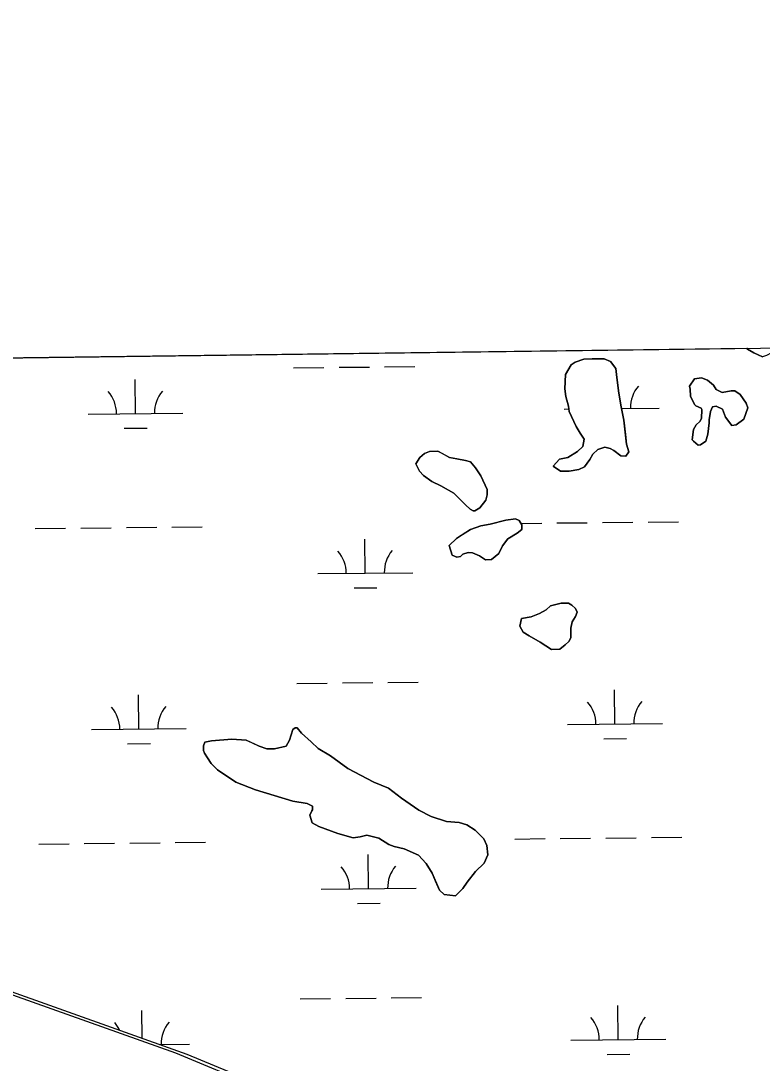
# Model space of a CAD drawing. Extents: x 3734862 to 3772949, y 391520 to 417239.
# Drawn here: x 3743318 to 3744100, y 414349 to 415447 of the extents above; entities that cross this region are included whole.
import ezdxf

# ---------------------------------------------------------------- set-up
doc = ezdxf.new("R2010")
doc.units = 0
for name, color, linetype in [('V-GRID-FRAM', 7, 'Continuous'), ('V-TOPO-SHOR', 7, 'Continuous'), ('V-WETL-SWMP', 7, 'Continuous')]:
    doc.layers.add(name, color=color, linetype=linetype)

msp = doc.modelspace()

# ---------------------------------------------------------------- linework, layer by layer
at = {"layer": 'V-GRID-FRAM'}
msp.add_lwpolyline([(3738832.3, 415033.8), (3770599.2, 415447.4), (3770843.8, 397266.6), (3739061.1, 396852.8), (3738832.3, 415033.8)], dxfattribs=at)
at = {"layer": 'V-TOPO-SHOR'}
for p, q in [((3743292.9, 414426.5), (3743481.5, 414359.5)), ((3743481.5, 414359.5), (3743730.9, 414256.1))]:
    msp.add_line(p, q, dxfattribs=at)
for points in [[(3744109.6, 415097.5), (3744104.5, 415094.4), (3744100.1, 415093.3), (3744091.3, 415097.2), (3744084.4, 415101.1), (3744083.7, 415102.2)], [(3743918.3, 414984.8), (3743912.5, 414977.3), (3743906.8, 414974.3), (3743896.6, 414972.6), (3743887.2, 414972.7), (3743879.7, 414977.9), (3743886.2, 414985.3), (3743895, 414987.1), (3743905.2, 414993.2), (3743910.9, 414998.8), (3743912.3, 415006.3), (3743908, 415012.7), (3743903.7, 415019.7), (3743896.4, 415035.5), (3743895.9, 415041.2), (3743892.9, 415051.3), (3743891.8, 415059.5), (3743892.6, 415074.6), (3743898.5, 415084.6), (3743902.9, 415087.7), (3743911.8, 415090.7), (3743920.6, 415091.1), (3743933.2, 415090.9), (3743940.1, 415088.3), (3743945.6, 415080.7), (3743946.7, 415071.2), (3743949, 415054.8), (3743951.3, 415040.3), (3743954.2, 415026.4), (3743955.8, 415011.3), (3743956.9, 415001.2), (3743959.3, 414992.9), (3743956.1, 414988.6), (3743951, 414988.7), (3743943.6, 414994.5), (3743939.8, 414996.4), (3743934.2, 414997.8), (3743926.6, 414995.4), (3743921.5, 414990.4), (3743918.3, 414984.8)], [(3744045.6, 415035.6), (3744044.2, 415026.8), (3744044.1, 415023.7), (3744042.7, 415011.7), (3744040.7, 415004.2), (3744035, 415000.5), (3744032.4, 414999.9), (3744027.5, 415004.4), (3744026.2, 415005.7), (3744027.7, 415016.4), (3744030.3, 415021.4), (3744034.1, 415025.1), (3744036, 415028.2), (3744036.2, 415037.6), (3744035.6, 415038.9), (3744030, 415041.5), (3744028.7, 415042.8), (3744024.5, 415051.7), (3744024, 415059.2), (3744023.4, 415062.4), (3744028.5, 415069.9), (3744036.1, 415071), (3744042.4, 415068.4), (3744048.6, 415063.2), (3744051.6, 415058.8), (3744057.9, 415055.5), (3744067.4, 415057.3), (3744071.1, 415057.2), (3744076.7, 415053.3), (3744082.9, 415044.4), (3744084.7, 415039.4), (3744080.7, 415027.5), (3744072.4, 415021.3), (3744068, 415020.8), (3744061.2, 415029.7), (3744058.2, 415037.9), (3744051.4, 415041.2), (3744047.6, 415040.6), (3744045.6, 415035.6)], [(3743787.2, 414937.2), (3743774.8, 414949.4), (3743761.1, 414957.1), (3743751.7, 414961.7), (3743743, 414968.1), (3743738.7, 414972.6), (3743735, 414980.2), (3743738.9, 414987.1), (3743744, 414991.4), (3743749.1, 414993.2), (3743757.9, 414993.7), (3743761.6, 414991.8), (3743770.4, 414987.2), (3743777.9, 414985.8), (3743787.3, 414983.8), (3743792.3, 414982.4), (3743797.9, 414976.1), (3743803.4, 414967.8), (3743810.1, 414953.2), (3743810, 414947.5), (3743808.7, 414941.9), (3743802.2, 414933.8), (3743797.1, 414930.8), (3743795.3, 414930.8), (3743792.1, 414932.7), (3743787.2, 414937.2)], [(3743778.1, 414882), (3743773.1, 414883.9), (3743770.1, 414894.1), (3743777.8, 414901.5), (3743784.1, 414905.8), (3743792.4, 414911.3), (3743803.2, 414914.9), (3743813.3, 414916.6), (3743829.7, 414920.8), (3743839.8, 414922.5), (3743843.6, 414920.6), (3743846.6, 414916.1), (3743846.5, 414911.1), (3743841.5, 414907.4), (3743831.9, 414901.2), (3743826.1, 414893.8), (3743822.2, 414885.7), (3743814.6, 414879.5), (3743808.3, 414879), (3743802, 414883.5), (3743794.5, 414886.7), (3743790.1, 414886.8), (3743784.4, 414885), (3743781.9, 414882.5), (3743778.1, 414882)], [(3743886.7, 414785.1), (3743877.8, 414784.7), (3743866, 414792.4), (3743854.2, 414798.9), (3743847.9, 414802.8), (3743844.3, 414809.1), (3743846.3, 414817.3), (3743856.4, 414819), (3743865.2, 414822.6), (3743872.2, 414826.3), (3743876.7, 414830.6), (3743888.1, 414833.6), (3743895.6, 414833.5), (3743899.4, 414831.5), (3743903.1, 414827.7), (3743904.9, 414823.9), (3743903, 414819.5), (3743899.7, 414813.9), (3743898.4, 414807), (3743898.3, 414805.7), (3743898.2, 414796.9), (3743896.2, 414793.2), (3743892.4, 414789.5), (3743886.7, 414785.1)], [(3743605.2, 414624.8), (3743565.7, 414636.8), (3743545.1, 414644.7), (3743525.8, 414657.6), (3743519, 414664.6), (3743515.3, 414670.3), (3743512.2, 414675.4), (3743511, 414678), (3743511.1, 414683), (3743512.4, 414686.8), (3743519.4, 414688.5), (3743540.8, 414690.1), (3743555.9, 414689.2), (3743561.5, 414686.6), (3743569.6, 414682.7), (3743577.8, 414680), (3743586, 414679.9), (3743598, 414682.8), (3743601.8, 414689.1), (3743605.2, 414700.4), (3743607.7, 414702.2), (3743609.6, 414702.2), (3743614.5, 414696.4), (3743624.5, 414687.4), (3743631.9, 414680.4), (3743645, 414672.6), (3743663, 414659.1), (3743690.5, 414644.8), (3743706.1, 414638.3), (3743719.8, 414628), (3743737.9, 414615.1), (3743751, 414608.6), (3743767.2, 414603.3), (3743780.5, 414602.4), (3743788.6, 414599.8), (3743797.3, 414594), (3743806.6, 414585), (3743809.6, 414578), (3743810.7, 414568), (3743806.8, 414559.2), (3743797.9, 414550.5), (3743788.9, 414539.4), (3743784.3, 414532.5), (3743776.7, 414525.1), (3743764.7, 414526.5), (3743759.8, 414531), (3743755.5, 414540.5), (3743751.9, 414548.8), (3743745.8, 414558.9), (3743737.7, 414567.9), (3743722.7, 414574.4), (3743712.1, 414577.1), (3743706.4, 414579.1), (3743695.8, 414585.6), (3743683.3, 414588.9), (3743676.3, 414587.1), (3743668.8, 414586), (3743652.5, 414590.7), (3743632.5, 414597.9), (3743625.6, 414601.8), (3743623.2, 414610), (3743625.2, 414614.4), (3743625.8, 414615.7), (3743625.9, 414619.4), (3743620.3, 414622.1), (3743605.2, 414624.8)]]:
    msp.add_lwpolyline(points, dxfattribs=at)
at = {"layer": 'V-WETL-SWMP'}
for p, q in [((3742999.1, 415088.1), (3744083.7, 415102.2)), ((3744083.7, 415102.2), (3744084.4, 415101.1)), ((3744084.4, 415101.1), (3744091.3, 415097.2)), ((3744091.3, 415097.2), (3744100.1, 415093.2)), ((3743898.5, 415084.6), (3743892.6, 415074.6)), ((3743902.9, 415087.7), (3743898.5, 415084.6)), ((3743911.8, 415090.7), (3743902.9, 415087.7)), ((3743920.6, 415091.1), (3743911.8, 415090.7)), ((3743933.2, 415090.9), (3743920.6, 415091.1)), ((3743940.1, 415088.3), (3743933.2, 415090.9)), ((3743945.6, 415080.7), (3743940.1, 415088.3)), ((3743605.9, 415081.6), (3743637.9, 415081.9)), ((3743653.9, 415082.1), (3743685.9, 415082.4)), ((3743701.9, 415082.6), (3743733.9, 415082.9)), ((3743892.6, 415074.6), (3743891.8, 415059.5)), ((3743946.7, 415071.2), (3743945.6, 415080.7)), ((3743439.3, 415033.4), (3743438.9, 415069.4)), ((3743949, 415054.8), (3743946.7, 415071.2)), ((3744028.5, 415069.9), (3744023.4, 415062.4)), ((3744023.4, 415062.4), (3744024, 415059.2)), ((3744036.1, 415071), (3744028.5, 415069.9)), ((3744042.4, 415068.4), (3744036.1, 415071)), ((3744048.6, 415063.2), (3744042.4, 415068.4)), ((3744051.6, 415058.8), (3744048.6, 415063.2)), ((3743891.8, 415059.5), (3743892.9, 415051.3)), ((3743892.9, 415051.3), (3743895.9, 415041.2)), ((3743951.3, 415040.3), (3743949, 415054.8)), ((3744024, 415059.2), (3744024.5, 415051.7)), ((3744024.5, 415051.7), (3744028.7, 415042.8)), ((3744057.9, 415055.5), (3744051.6, 415058.8)), ((3744067.4, 415057.3), (3744057.9, 415055.5)), ((3744071.1, 415057.2), (3744067.4, 415057.3)), ((3744076.7, 415053.3), (3744071.1, 415057.2)), ((3744082.9, 415044.4), (3744076.7, 415053.3)), ((3743895.9, 415041.2), (3743896.4, 415035.5)), ((3743954.2, 415026.4), (3743951.3, 415040.3)), ((3743951.6, 415038.8), (3743991.2, 415039.2)), ((3744028.7, 415042.8), (3744030, 415041.5)), ((3744030, 415041.5), (3744035.6, 415038.9)), ((3744045.6, 415035.6), (3744047.6, 415040.6)), ((3744047.6, 415040.6), (3744051.4, 415041.2)), ((3744051.4, 415041.2), (3744058.2, 415037.9)), ((3744080.7, 415027.5), (3744084.7, 415039.4)), ((3744084.7, 415039.4), (3744082.9, 415044.4)), ((3743389.3, 415032.8), (3743489.3, 415033.9)), ((3743891.2, 415038.1), (3743896.2, 415038.2)), ((3743896.4, 415035.5), (3743903.7, 415019.7)), ((3744036, 415028.2), (3744034.1, 415025.1)), ((3744035.6, 415038.9), (3744036.2, 415037.6)), ((3744036.2, 415037.6), (3744036, 415028.2)), ((3744044.2, 415026.8), (3744045.6, 415035.6)), ((3744058.2, 415037.9), (3744061.2, 415029.7)), ((3744061.2, 415029.7), (3744068, 415020.8)), ((3743427.5, 415017.8), (3743451.5, 415018.1)), ((3743903.7, 415019.7), (3743908, 415012.7)), ((3743956.9, 415001.2), (3743954.2, 415026.4)), ((3744030.3, 415021.4), (3744027.7, 415016.4)), ((3744034.1, 415025.1), (3744030.3, 415021.4)), ((3744042.7, 415011.7), (3744044.2, 415023.7)), ((3744044.2, 415023.7), (3744044.2, 415026.8)), ((3744068, 415020.8), (3744072.4, 415021.3)), ((3744072.4, 415021.3), (3744080.7, 415027.5)), ((3743908, 415012.7), (3743912.3, 415006.3)), ((3743912.3, 415006.3), (3743910.9, 414998.8)), ((3744027.7, 415016.4), (3744026.2, 415005.7)), ((3744040.7, 415004.2), (3744042.7, 415011.7)), ((3743910.9, 414998.8), (3743905.2, 414993.2)), ((3743921.5, 414990.4), (3743926.6, 414995.4)), ((3743926.6, 414995.4), (3743934.2, 414997.8)), ((3743934.2, 414997.8), (3743939.8, 414996.4)), ((3743939.8, 414996.4), (3743943.6, 414994.5)), ((3743959.3, 414992.9), (3743956.9, 415001.2)), ((3744026.2, 415005.7), (3744027.5, 415004.4)), ((3744027.5, 415004.4), (3744032.4, 414999.9)), ((3744032.4, 414999.9), (3744035, 415000.5)), ((3744035, 415000.5), (3744040.7, 415004.2)), ((3743738.9, 414987.1), (3743735, 414980.2)), ((3743744, 414991.4), (3743738.9, 414987.1)), ((3743749.1, 414993.2), (3743744, 414991.4)), ((3743757.9, 414993.7), (3743749.1, 414993.2)), ((3743770.4, 414987.2), (3743757.9, 414993.7)), ((3743777.9, 414985.8), (3743770.4, 414987.2)), ((3743787.3, 414983.8), (3743777.9, 414985.8)), ((3743886.2, 414985.3), (3743879.7, 414977.9)), ((3743895, 414987.1), (3743886.2, 414985.3)), ((3743905.2, 414993.2), (3743895, 414987.1)), ((3743912.5, 414977.3), (3743918.3, 414984.8)), ((3743918.3, 414984.8), (3743921.5, 414990.4)), ((3743943.6, 414994.5), (3743951, 414988.7)), ((3743951, 414988.7), (3743956.1, 414988.6)), ((3743956.1, 414988.6), (3743959.3, 414992.9)), ((3743735, 414980.2), (3743738.7, 414972.6)), ((3743792.3, 414982.4), (3743787.3, 414983.8)), ((3743797.9, 414976.1), (3743792.3, 414982.4)), ((3743803.4, 414967.8), (3743797.9, 414976.1)), ((3743879.7, 414977.9), (3743887.2, 414972.7)), ((3743896.6, 414972.6), (3743906.8, 414974.3)), ((3743906.8, 414974.3), (3743912.5, 414977.3)), ((3743738.7, 414972.6), (3743743, 414968.1)), ((3743743, 414968.1), (3743751.7, 414961.7)), ((3743810.1, 414953.2), (3743803.4, 414967.8)), ((3743887.2, 414972.7), (3743896.6, 414972.6)), ((3743751.7, 414961.7), (3743761.1, 414957.1)), ((3743761.1, 414957.1), (3743774.8, 414949.4)), ((3743810, 414947.5), (3743810.1, 414953.2)), ((3743774.8, 414949.4), (3743787.2, 414937.2)), ((3743802.2, 414933.8), (3743808.7, 414941.9)), ((3743808.7, 414941.9), (3743810, 414947.5)), ((3743787.2, 414937.2), (3743792.1, 414932.7)), ((3743792.1, 414932.7), (3743795.3, 414930.8)), ((3743795.3, 414930.8), (3743797.1, 414930.8)), ((3743797.1, 414930.8), (3743802.2, 414933.8)), ((3743829.7, 414920.8), (3743813.3, 414916.6)), ((3743839.8, 414922.5), (3743829.7, 414920.8)), ((3743843.6, 414920.6), (3743839.8, 414922.5)), ((3743846.6, 414916.1), (3743843.6, 414920.6)), ((3743883.6, 414918), (3743915.6, 414918.3)), ((3743931.6, 414918.5), (3743963.6, 414918.8)), ((3743979.6, 414919), (3744011.6, 414919.3)), ((3743333.7, 414912.2), (3743365.7, 414912.5)), ((3743381.7, 414912.7), (3743413.7, 414913)), ((3743429.7, 414913.2), (3743461.7, 414913.5)), ((3743477.7, 414913.7), (3743509.7, 414914)), ((3743792.4, 414911.3), (3743777.8, 414901.5)), ((3743803.2, 414914.9), (3743792.4, 414911.3)), ((3743813.3, 414916.6), (3743803.2, 414914.9)), ((3743831.9, 414901.2), (3743841.5, 414907.4)), ((3743841.5, 414907.4), (3743846.5, 414911.1)), ((3743845.6, 414917.6), (3743867.6, 414917.8)), ((3743846.5, 414911.1), (3743846.6, 414916.1)), ((3743681.6, 414865.1), (3743681.2, 414901.1)), ((3743777.8, 414901.5), (3743770.1, 414894.1)), ((3743826.1, 414893.8), (3743831.9, 414901.2)), ((3743770.1, 414894.1), (3743773.1, 414883.9)), ((3743784.4, 414885), (3743790.1, 414886.8)), ((3743790.1, 414886.8), (3743794.5, 414886.7)), ((3743794.5, 414886.7), (3743802, 414883.5)), ((3743814.6, 414879.5), (3743822.2, 414885.7)), ((3743822.2, 414885.7), (3743826.1, 414893.8)), ((3743773.1, 414883.9), (3743778.1, 414882)), ((3743778.1, 414882), (3743781.9, 414882.5)), ((3743781.9, 414882.5), (3743784.4, 414885)), ((3743802, 414883.5), (3743808.3, 414879)), ((3743808.3, 414879), (3743814.6, 414879.5)), ((3743631.6, 414864.6), (3743731.6, 414865.6)), ((3743669.7, 414849.6), (3743693.7, 414849.8)), ((3743876.7, 414830.6), (3743872.2, 414826.3)), ((3743888.1, 414833.6), (3743876.7, 414830.6)), ((3743895.6, 414833.5), (3743888.1, 414833.6)), ((3743899.4, 414831.5), (3743895.6, 414833.5)), ((3743903.1, 414827.7), (3743899.4, 414831.5)), ((3743865.2, 414822.6), (3743856.4, 414819)), ((3743872.2, 414826.3), (3743865.2, 414822.6)), ((3743899.7, 414813.9), (3743903, 414819.5)), ((3743903, 414819.5), (3743904.9, 414823.9)), ((3743904.9, 414823.9), (3743903.1, 414827.7)), ((3743846.3, 414817.3), (3743844.3, 414809.1)), ((3743844.3, 414809.1), (3743847.9, 414802.8)), ((3743856.4, 414819), (3743846.3, 414817.3)), ((3743898.4, 414807), (3743899.7, 414813.9)), ((3743847.9, 414802.8), (3743854.2, 414798.9)), ((3743854.2, 414798.9), (3743866, 414792.4)), ((3743898.2, 414796.9), (3743898.4, 414807)), ((3743866, 414792.4), (3743877.8, 414784.7)), ((3743886.7, 414785.1), (3743892.4, 414789.5)), ((3743892.4, 414789.5), (3743896.2, 414793.2)), ((3743896.2, 414793.2), (3743898.2, 414796.9)), ((3743877.8, 414784.7), (3743886.7, 414785.1)), ((3743609.4, 414748.9), (3743641.4, 414749.2)), ((3743657.4, 414749.4), (3743689.4, 414749.8)), ((3743705.4, 414749.9), (3743737.4, 414750.3)), ((3743442.8, 414700.7), (3743442.5, 414736.7)), ((3743944.7, 414706), (3743944.3, 414742)), ((3743392.8, 414700.2), (3743492.8, 414701.2)), ((3743605.2, 414700.4), (3743601.8, 414689.1)), ((3743607.7, 414702.2), (3743605.2, 414700.4)), ((3743609.6, 414702.2), (3743607.7, 414702.2)), ((3743614.5, 414696.4), (3743609.6, 414702.2)), ((3743894.7, 414705.5), (3743994.7, 414706.5)), ((3743519.4, 414688.5), (3743512.4, 414686.8)), ((3743540.8, 414690.1), (3743519.4, 414688.5)), ((3743555.9, 414689.2), (3743540.8, 414690.1)), ((3743569.6, 414682.7), (3743555.9, 414689.2)), ((3743601.8, 414689.1), (3743598, 414682.8)), ((3743624.5, 414687.4), (3743614.5, 414696.4)), ((3743631.9, 414680.4), (3743624.5, 414687.4)), ((3743932.9, 414690.5), (3743956.9, 414690.7)), ((3743431, 414685.2), (3743455, 414685.4)), ((3743511.1, 414683), (3743511, 414678)), ((3743511, 414678), (3743512.2, 414675.4)), ((3743512.4, 414686.8), (3743511.1, 414683)), ((3743577.8, 414680), (3743569.6, 414682.7)), ((3743586, 414679.9), (3743577.8, 414680)), ((3743598, 414682.8), (3743586, 414679.9)), ((3743645, 414672.6), (3743631.9, 414680.4)), ((3743512.2, 414675.4), (3743515.3, 414670.3)), ((3743515.3, 414670.3), (3743519, 414664.6)), ((3743663, 414659.1), (3743645, 414672.6)), ((3743519, 414664.6), (3743525.8, 414657.6)), ((3743525.8, 414657.6), (3743545.1, 414644.7)), ((3743690.5, 414644.8), (3743663, 414659.1)), ((3743545.1, 414644.7), (3743565.7, 414636.8)), ((3743706.1, 414638.3), (3743690.5, 414644.8)), ((3743565.7, 414636.8), (3743605.2, 414624.8)), ((3743719.8, 414628), (3743706.1, 414638.3)), ((3743605.2, 414624.8), (3743620.3, 414622.1)), ((3743620.3, 414622.1), (3743625.9, 414619.4)), ((3743737.9, 414615.1), (3743719.8, 414628)), ((3743625.2, 414614.4), (3743623.2, 414610)), ((3743625.8, 414615.7), (3743625.2, 414614.4)), ((3743625.9, 414619.4), (3743625.8, 414615.7)), ((3743751, 414608.6), (3743737.9, 414615.1)), ((3743623.2, 414610), (3743625.6, 414601.8)), ((3743625.6, 414601.8), (3743632.5, 414597.9)), ((3743767.2, 414603.3), (3743751, 414608.6)), ((3743780.5, 414602.4), (3743767.2, 414603.3)), ((3743788.6, 414599.8), (3743780.5, 414602.4)), ((3743797.3, 414594), (3743788.6, 414599.8)), ((3743632.5, 414597.9), (3743652.5, 414590.7)), ((3743652.5, 414590.7), (3743668.8, 414586)), ((3743676.3, 414587.1), (3743683.3, 414588.9)), ((3743683.3, 414588.9), (3743695.8, 414585.6)), ((3743806.6, 414585), (3743797.3, 414594)), ((3743337.3, 414579.5), (3743369.3, 414579.9)), ((3743385.3, 414580), (3743417.3, 414580.4)), ((3743433.3, 414580.5), (3743465.3, 414580.9)), ((3743481.3, 414581), (3743513.3, 414581.4)), ((3743668.8, 414586), (3743676.3, 414587.1)), ((3743695.8, 414585.6), (3743706.4, 414579.1)), ((3743706.4, 414579.1), (3743712.1, 414577.1)), ((3743809.6, 414578), (3743806.6, 414585)), ((3743810.7, 414568), (3743809.6, 414578)), ((3743839.1, 414584.8), (3743871.1, 414585.2)), ((3743887.1, 414585.3), (3743919.1, 414585.7)), ((3743935.1, 414585.8), (3743967.1, 414586.2)), ((3743983.1, 414586.3), (3744015.1, 414586.7)), ((3743685.1, 414532.5), (3743684.7, 414568.5)), ((3743712.1, 414577.1), (3743722.7, 414574.4)), ((3743722.7, 414574.4), (3743737.7, 414567.9)), ((3743737.7, 414567.9), (3743745.8, 414558.9)), ((3743806.8, 414559.2), (3743810.7, 414568)), ((3743745.8, 414558.9), (3743751.9, 414548.8)), ((3743797.9, 414550.5), (3743806.8, 414559.2)), ((3743751.9, 414548.8), (3743759.8, 414531)), ((3743788.9, 414539.4), (3743797.9, 414550.5)), ((3743784.3, 414532.5), (3743788.9, 414539.4)), ((3743635.1, 414531.9), (3743735.1, 414533)), ((3743759.8, 414531), (3743764.7, 414526.5)), ((3743764.7, 414526.5), (3743776.7, 414525.1)), ((3743776.7, 414525.1), (3743784.3, 414532.5)), ((3743673.3, 414516.9), (3743697.3, 414517.2)), ((3743493.7, 414357.8), (3743290.6, 414430.1)), ((3743612.9, 414416.3), (3743644.9, 414416.6)), ((3743660.9, 414416.8), (3743692.9, 414417.1)), ((3743708.9, 414417.3), (3743740.9, 414417.6)), ((3743446.3, 414374.7), (3743446, 414404.1)), ((3743948.2, 414373.4), (3743947.8, 414409.4)), ((3743898.2, 414372.8), (3743998.2, 414373.9)), ((3743464.4, 414368.3), (3743496.3, 414368.6)), ((3743738.2, 414256.5), (3743493.7, 414357.8)), ((3743936.4, 414357.8), (3743960.4, 414358.1))]:
    msp.add_line(p, q, dxfattribs=at)
for centre, start, end in [((3743996.4, 415039.7), 139.8334, 181.377), ((3743384.1, 415033.3), 359.8334, 41.377), ((3743494.6, 415034.4), 139.8334, 181.377), ((3743626.3, 414865), 359.8334, 41.377), ((3743736.8, 414866.2), 139.8334, 181.377), ((3743387.6, 414700.6), 359.8334, 41.377), ((3743498.1, 414701.8), 139.8334, 181.377), ((3743889.5, 414705.9), 359.8334, 41.377), ((3743999.9, 414707.1), 139.8334, 181.377), ((3743629.8, 414532.3), 359.8334, 41.377), ((3743740.3, 414533.5), 139.8334, 181.377), ((3743391.1, 414368), 25.3084, 41.377), ((3743501.6, 414369.1), 139.8334, 181.377), ((3743893, 414373.3), 359.8334, 41.377), ((3744003.5, 414374.4), 139.8334, 181.377)]:
    msp.add_arc(centre, 35.2, start, end, dxfattribs=at)

doc.saveas('drawing.dxf')
